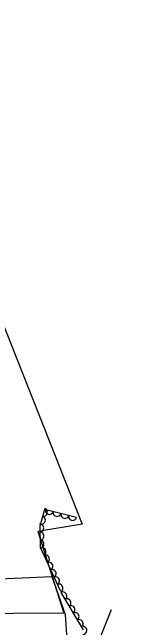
# Model space of a CAD drawing. Extents: x 1746719 to 1766531, y 631721 to 662391.
# Drawn here: x 1754679.2 to 1754741.4, y 649460.2 to 649767.1 of the extents above; entities that cross this region are included whole.
import ezdxf

# ---------------------------------------------------------------- set-up
doc = ezdxf.new("R2010")
doc.units = 0
for name, color, linetype in [('SURVEY - AERIAL SURVEY - Photo Control - Points - Locators', 7, 'Continuous'), ('SURVEY - AERIAL SURVEY - Photo Control with Text', 7, 'Continuous'), ('SURVEY - CENTERLINE - Existing Roads Curve Text', 7, 'Continuous')]:
    doc.layers.add(name, color=color, linetype=linetype)

msp = doc.modelspace()

# ---------------------------------------------------------------- linework, layer by layer
at = {"layer": 'SURVEY - AERIAL SURVEY - Photo Control - Points - Locators'}
for points in [[(1754643.48, 649690.19), (1754713.8, 649511.77), (1754691.9, 649508.23), (1754704.69, 649467.42), (1754654.55, 649467.07), (1754647.16, 649500.04), (1754608.95, 649611.71), (1754567.7, 649751.34), (1754570.28, 649767.07), (1754586.25, 649761.13), (1754588.45, 649740.16), (1754622.5, 649725.22), (1754631.78, 649695.88), (1754643.48, 649690.19)], [(1754650.58, 649483.59), (1754698.72, 649485.75)], [(1754698.72, 649485.75), (1754705.5, 649466.8), (1754707.71, 649431.71)]]:
    msp.add_lwpolyline(points, dxfattribs=at)
at = {"layer": 'SURVEY - AERIAL SURVEY - Photo Control with Text'}
for points in [[(1754711.04, 649515.14), (1754695.13, 649519.21), (1754692.89, 649510.92), (1754692.98, 649500.34), (1754702.97, 649478.74)], [(1754703.32, 649477.85), (1754714.3, 649459.18)]]:
    msp.add_lwpolyline(points, dxfattribs=at)
for centre, major_axis in [((1754694.72, 649517.69), (-0.52, -1.93)), ((1754697.48, 649518.61), (-1.94, 0.5)), ((1754701.35, 649517.62), (-1.94, 0.5)), ((1754705.23, 649516.63), (-1.94, 0.5)), ((1754693.68, 649513.83), (-0.52, -1.93)), ((1754709.1, 649515.63), (-1.94, 0.5)), ((1754692.9, 649509.93), (0.02, -2)), ((1754692.93, 649505.93), (0.02, -2)), ((1754692.97, 649501.93), (0.02, -2)), ((1754693.99, 649498.16), (0.84, -1.82)), ((1754695.67, 649494.52), (0.84, -1.82)), ((1754697.35, 649490.89), (0.84, -1.82)), ((1754699.02, 649487.26), (0.84, -1.82)), ((1754700.7, 649483.63), (0.84, -1.82)), ((1754702.38, 649480), (0.84, -1.82)), ((1754704.34, 649476.12), (1.01, -1.72)), ((1754706.36, 649472.68), (1.01, -1.72)), ((1754708.39, 649469.23), (1.01, -1.72)), ((1754710.42, 649465.78), (1.01, -1.72)), ((1754712.45, 649462.33), (1.01, -1.72)), ((1754714.29, 649458.84), (-0.05, -2))]:
    msp.add_ellipse(centre, major_axis=major_axis, ratio=0.940188, start_param=0, end_param=3.141593, dxfattribs=at)
at = {"layer": 'SURVEY - CENTERLINE - Existing Roads Curve Text'}
msp.add_lwpolyline([(1754741.44, 649432.44), (1754717.75, 649442.16), (1754728.5, 649469.36)], dxfattribs=at)

doc.saveas('drawing.dxf')
